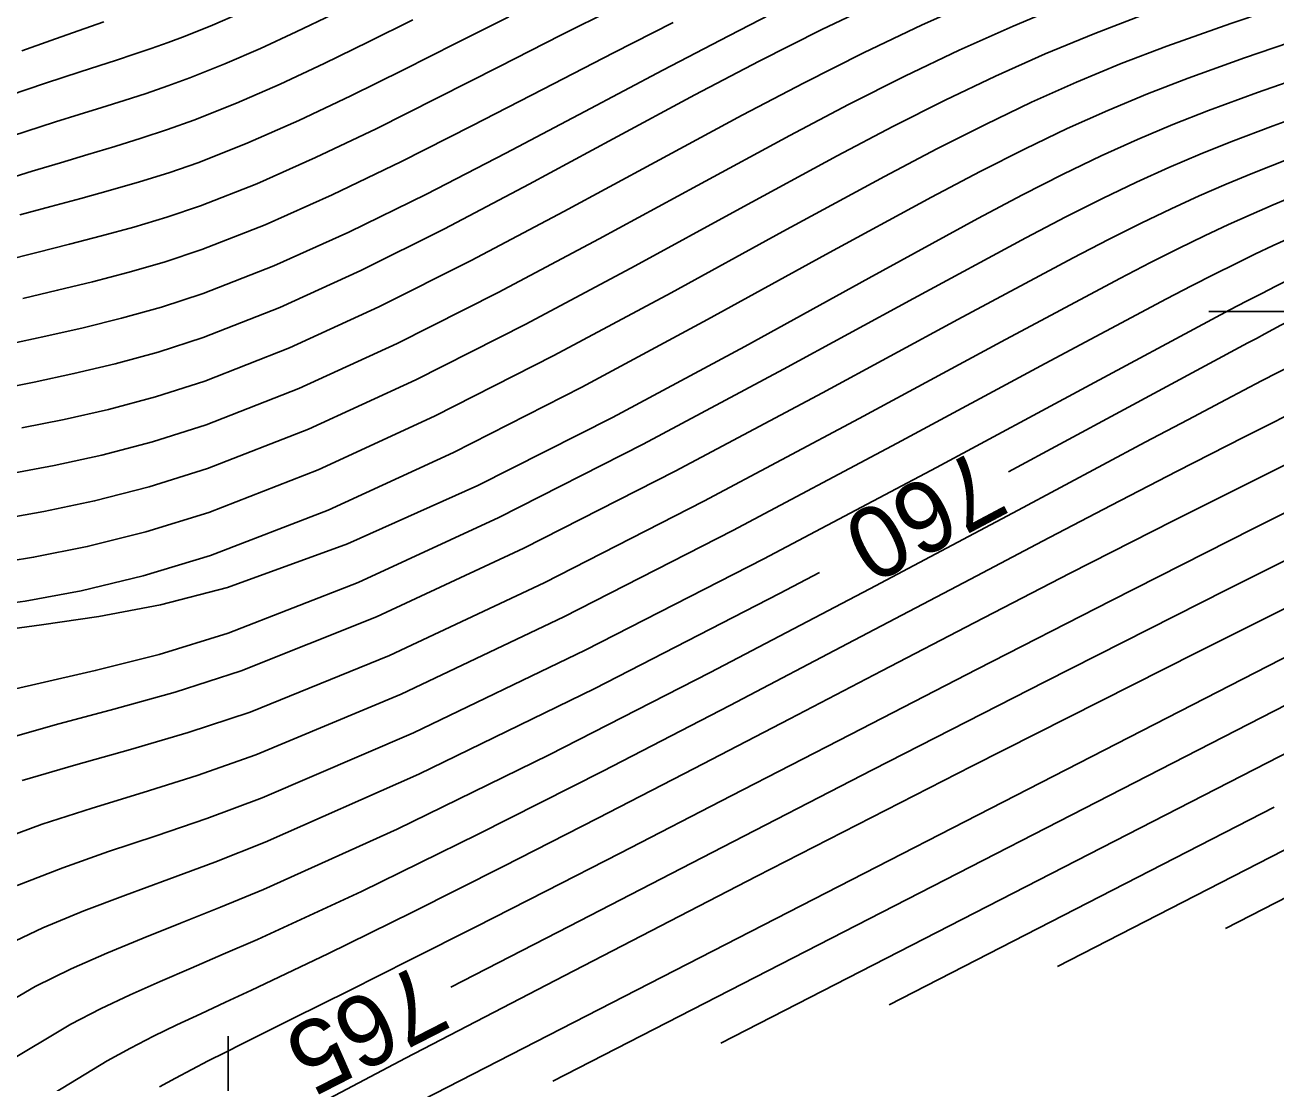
# Model space of a CAD drawing. Extents: x 1378535 to 1380697, y 997729 to 1000024.
# Drawn here: x 1380000.2 to 1380052.8, y 999155.1 to 999199.6 of the extents above; entities that cross this region are included whole.
import ezdxf

# ---------------------------------------------------------------- set-up
doc = ezdxf.new("R2010")
doc.units = 0
for name, color, linetype in [('RD_DTM_Major1', 7, 'Continuous'), ('RD_DTM_Major1_Lbl', 7, 'Continuous'), ('RD_DTM_Minor1', 7, 'Continuous'), ('RD_EX_Misc', 7, 'Continuous')]:
    doc.layers.add(name, color=color, linetype=linetype)

msp = doc.modelspace()

# ---------------------------------------------------------------- linework, layer by layer
at = {"layer": 'RD_DTM_Major1'}
for points in [[(1380057.74, 999205.205), (1380057.228, 999205.029), (1380053.422, 999203.775), (1380049.808, 999202.581), (1380046.413, 999201.393), (1380044.027, 999200.479), (1380041.724, 999199.522), (1380039.454, 999198.504), (1380037.167, 999197.409), (1380034.81, 999196.22), (1380032.334, 999194.92), (1380028.454, 999192.821), (1380024.332, 999190.58), (1380020.087, 999188.325), (1380015.84, 999186.185), (1380011.71, 999184.288), (1380007.816, 999182.763), (1380005.552, 999182.046), (1380003.422, 999181.487), (1380001.42, 999181.05), (1379999.54, 999180.698)], [(1380107.863, 999203.173), (1380099.685, 999199.372), (1380091.497, 999195.552), (1380083.288, 999191.693), (1380075.047, 999187.776), (1380066.765, 999183.783), (1380058.43, 999179.693), (1380050.684, 999175.823), (1380043.079, 999171.97), (1380035.813, 999168.252), (1380029.079, 999164.786), (1380023.074, 999161.688), (1380018.098, 999159.128)], [(1380083.718, 999201.659), (1380074.525, 999197.328), (1380066.461, 999193.537), (1380060.237, 999190.588), (1380059.391, 999190.181), (1380058.61, 999189.804), (1380057.883, 999189.449), (1380057.198, 999189.111), (1380056.543, 999188.785), (1380055.907, 999188.464), (1380055.163, 999188.085), (1380054.787, 999187.892), (1380054.405, 999187.694), (1380054.013, 999187.489), (1380053.608, 999187.277), (1380053.296, 999187.113), (1380052.975, 999186.943), (1380052.643, 999186.767), (1380052.301, 999186.585), (1380051.947, 999186.396), (1380051.58, 999186.2), (1380046.2, 999183.3), (1380041.527, 999180.784)], [(1380024.92, 999200.237), (1380022.713, 999199.139), (1380020.134, 999197.829), (1380017.537, 999196.504), (1380014.951, 999195.209), (1380012.408, 999193.991), (1380009.937, 999192.894), (1380007.57, 999191.966), (1380006.154, 999191.486), (1380004.774, 999191.07), (1380003.415, 999190.698), (1380002.062, 999190.35), (1380000.698, 999190.007), (1379999.308, 999189.649)], [(1380003.512, 999199.697), (1380002.434, 999199.325), (1380001.284, 999198.921), (1380000.06, 999198.481)], [(1380058.267, 999197.42), (1380056.458, 999196.722), (1380054.506, 999196.004), (1380052.655, 999195.329), (1380050.876, 999194.658), (1380049.576, 999194.135), (1380048.266, 999193.574), (1380046.912, 999192.959), (1380045.481, 999192.273), (1380043.938, 999191.5), (1380042.25, 999190.623), (1380037.531, 999188.077), (1380032.073, 999185.097), (1380026.169, 999181.941), (1380020.115, 999178.867), (1380014.203, 999176.134), (1380008.728, 999174.001), (1380005.831, 999173.111), (1380003.151, 999172.428), (1380000.654, 999171.862), (1379998.306, 999171.328)], [(1380033.581, 999176.557), (1380031.908, 999175.671), (1380024.149, 999171.683), (1380016.752, 999168.073), (1380010.293, 999165.212), (1380008.178, 999164.381), (1380006.235, 999163.66), (1380004.416, 999162.994), (1380002.671, 999162.331), (1380000.95, 999161.615), (1379999.204, 999160.793), (1379995.136, 999158.465), (1379990.77, 999155.493), (1379986.165, 999152.005), (1379981.382, 999148.131), (1379976.48, 999143.998), (1379971.518, 999139.737)], [(1380052.691, 999166.685), (1380036.515, 999158.381)]]:
    msp.add_lwpolyline(points, dxfattribs=at)
at = {"layer": 'RD_DTM_Minor1'}
for points in [[(1380053.205, 999207.006), (1380048.79, 999205.555), (1380044.638, 999204.102), (1380041.743, 999202.99), (1380038.986, 999201.839), (1380036.318, 999200.639), (1380033.689, 999199.377), (1380031.049, 999198.044), (1380028.348, 999196.627), (1380024.912, 999194.78), (1380021.38, 999192.877), (1380017.821, 999191.005), (1380014.305, 999189.249), (1380010.902, 999187.697), (1380007.681, 999186.434), (1380005.789, 999185.821), (1380003.982, 999185.325), (1380002.25, 999184.915), (1380000.579, 999184.56), (1379998.958, 999184.231)], [(1380053.303, 999205.384), (1380049.295, 999204.065), (1380045.527, 999202.748), (1380042.891, 999201.738), (1380040.365, 999200.686), (1380037.897, 999199.578), (1380035.438, 999198.399), (1380032.936, 999197.136), (1380030.34, 999195.773), (1380026.675, 999193.797), (1380022.846, 999191.724), (1380018.945, 999189.661), (1380015.067, 999187.715), (1380011.305, 999185.993), (1380007.752, 999184.601), (1380005.677, 999183.937), (1380003.71, 999183.409), (1380001.842, 999182.985), (1380000.065, 999182.63)], [(1380053.565, 999202.178), (1380050.334, 999201.103), (1380047.296, 999200.037), (1380045.15, 999199.215), (1380043.064, 999198.348), (1380040.988, 999197.418), (1380038.873, 999196.406), (1380036.67, 999195.294), (1380034.327, 999194.064), (1380030.247, 999191.852), (1380025.837, 999189.445), (1380021.246, 999186.995), (1380016.623, 999184.656), (1380012.115, 999182.581), (1380007.872, 999180.921), (1380005.416, 999180.151), (1380003.121, 999179.562), (1380000.986, 999179.115), (1379999.012, 999178.771)], [(1380053.739, 999200.599), (1380050.875, 999199.636), (1380048.179, 999198.683), (1380046.263, 999197.946), (1380044.385, 999197.164), (1380042.5, 999196.319), (1380040.558, 999195.39), (1380038.512, 999194.358), (1380036.316, 999193.204), (1380032.049, 999190.885), (1380027.356, 999188.314), (1380022.417, 999185.669), (1380017.412, 999183.129), (1380012.52, 999180.872), (1380007.922, 999179.078), (1380005.272, 999178.257), (1380002.815, 999177.644), (1380000.555, 999177.194), (1379998.5, 999176.866)], [(1380032.404, 999200.464), (1380029.768, 999199.113), (1380027.003, 999197.67), (1380023.726, 999195.934), (1380020.396, 999194.173), (1380017.069, 999192.458), (1380013.803, 999190.857), (1380010.654, 999189.442), (1380007.678, 999188.282), (1380005.929, 999187.71), (1380004.254, 999187.238), (1380002.638, 999186.838), (1380001.067, 999186.483), (1379999.523, 999186.147)], [(1380009.239, 999200.061), (1380008.081, 999199.561), (1380006.933, 999199.099), (1380006.219, 999198.833), (1380005.504, 999198.581), (1380004.781, 999198.337), (1380004.046, 999198.095), (1380003.293, 999197.851), (1380002.517, 999197.6), (1380001.059, 999197.118), (1379999.525, 999196.597)], [(1380016.5, 999199.786), (1380014.633, 999198.861), (1380012.77, 999197.953), (1380010.92, 999197.085), (1380009.09, 999196.281), (1380007.289, 999195.564), (1380006.181, 999195.168), (1380005.077, 999194.803), (1380003.967, 999194.458), (1380002.84, 999194.12), (1380001.685, 999193.778), (1380000.493, 999193.42), (1379998.249, 999192.717)], [(1380013.114, 999200.007), (1380011.594, 999199.279), (1380010.086, 999198.582), (1380008.593, 999197.93), (1380007.116, 999197.339), (1380006.202, 999197.006), (1380005.288, 999196.694), (1380004.367, 999196.395), (1380003.43, 999196.101), (1380002.472, 999195.805), (1380001.484, 999195.497), (1379999.626, 999194.9)], [(1380020.526, 999199.911), (1380018.317, 999198.802), (1380016.097, 999197.682), (1380013.886, 999196.587), (1380011.703, 999195.551), (1380009.567, 999194.607), (1380007.498, 999193.792), (1380006.245, 999193.358), (1380005.011, 999192.972), (1380003.782, 999192.617), (1380002.542, 999192.278), (1380001.279, 999191.938), (1379999.976, 999191.581)], [(1380027.442, 999199.67), (1380024.922, 999198.398), (1380021.965, 999196.875), (1380018.981, 999195.333), (1380016.014, 999193.83), (1380013.104, 999192.423), (1380010.293, 999191.169), (1380007.623, 999190.126), (1380006.042, 999189.601), (1380004.516, 999189.157), (1380003.029, 999188.77), (1380001.566, 999188.418), (1380000.11, 999188.076)], [(1380053.95, 999199.041), (1380051.444, 999198.185), (1380049.074, 999197.338), (1380047.376, 999196.679), (1380045.698, 999195.977), (1380043.995, 999195.21), (1380042.223, 999194.361), (1380040.339, 999193.41), (1380038.297, 999192.336), (1380033.853, 999189.916), (1380028.88, 999187.181), (1380023.592, 999184.341), (1380018.205, 999181.602), (1380012.934, 999179.173), (1380007.993, 999177.262), (1380005.165, 999176.407), (1380002.563, 999175.788), (1380000.2, 999175.355), (1379998.091, 999175.062)], [(1380103.336, 999199.039), (1380096.416, 999195.833), (1380089.411, 999192.572), (1380082.232, 999189.201), (1380074.794, 999185.664), (1380067.011, 999181.906), (1380058.795, 999177.872), (1380049.437, 999173.196), (1380039.985, 999168.409), (1380030.953, 999163.786), (1380022.851, 999159.603), (1380016.192, 999156.134), (1380011.487, 999153.656), (1380010.781, 999153.279), (1380010.466, 999153.11), (1380009.573, 999152.627), (1380009.488, 999152.581), (1380009.327, 999152.492), (1380009.014, 999152.32), (1380008.305, 999151.923)], [(1380088.492, 999198.088), (1380078.113, 999193.169), (1380067.85, 999188.262), (1380058.464, 999183.709), (1380053.178, 999181.098), (1380048.441, 999178.721), (1380044.122, 999176.52), (1380040.086, 999174.438), (1380036.202, 999172.419), (1380032.336, 999170.404), (1380028.317, 999168.316), (1380024.272, 999166.229), (1380020.295, 999164.198), (1380016.48, 999162.278), (1380012.921, 999160.525), (1380009.71, 999158.993), (1380008.62, 999158.489), (1380007.58, 999158.008), (1380006.575, 999157.536), (1380005.594, 999157.058), (1380004.623, 999156.56), (1380003.651, 999156.027), (1380001.468, 999154.694)], [(1380054.168, 999197.491), (1380051.994, 999196.728), (1380049.93, 999195.973), (1380048.439, 999195.384), (1380046.952, 999194.754), (1380045.428, 999194.063), (1380043.829, 999193.292), (1380042.114, 999192.423), (1380040.245, 999191.438), (1380035.657, 999188.93), (1380030.448, 999186.056), (1380024.882, 999183.068), (1380019.226, 999180.217), (1380013.745, 999177.753), (1380008.707, 999175.926), (1380005.885, 999175.194), (1380003.294, 999174.705), (1380000.888, 999174.358), (1379998.621, 999174.05)], [(1380098.809, 999194.904), (1380060.392, 999176.704), (1380015.307, 999153.56)], [(1380053.284, 999193.928), (1380051.791, 999193.341), (1380050.681, 999192.88), (1380049.547, 999192.384), (1380048.363, 999191.84), (1380047.101, 999191.234), (1380045.735, 999190.552), (1380044.239, 999189.78), (1380039.399, 999187.192), (1380033.713, 999184.108), (1380027.519, 999180.809), (1380021.156, 999177.575), (1380014.963, 999174.686), (1380009.279, 999172.42), (1380006.509, 999171.528), (1380003.924, 999170.803), (1380001.458, 999170.146), (1379999.049, 999169.46)], [(1380084.186, 999194.105), (1380075.138, 999189.808), (1380066.393, 999185.599), (1380058.027, 999181.502), (1380051.796, 999178.391), (1380045.854, 999175.382), (1380040.213, 999172.494), (1380034.884, 999169.748), (1380029.879, 999167.162), (1380025.21, 999164.758), (1380022.08, 999163.158), (1380019.136, 999161.662), (1380016.383, 999160.273), (1380013.83, 999158.99), (1380011.484, 999157.816), (1380009.352, 999156.752), (1380008.613, 999156.384), (1380007.9, 999156.024), (1380007.206, 999155.667), (1380006.524, 999155.305), (1380005.85, 999154.933)], [(1380053.852, 999192.51), (1380052.645, 999192.008), (1380051.726, 999191.608), (1380050.77, 999191.176), (1380049.76, 999190.701), (1380048.674, 999190.172), (1380047.494, 999189.58), (1380046.2, 999188.912), (1380041.218, 999186.252), (1380035.258, 999183.027), (1380028.721, 999179.548), (1380022.008, 999176.124), (1380015.518, 999173.067), (1380009.652, 999170.686), (1380007.05, 999169.823), (1380004.634, 999169.117), (1380002.333, 999168.475), (1380000.076, 999167.808)], [(1380053.371, 999190.625), (1380052.648, 999190.292), (1380051.884, 999189.93), (1380051.065, 999189.531), (1380050.18, 999189.091), (1380049.217, 999188.6), (1380048.162, 999188.054), (1380043.075, 999185.341), (1380036.847, 999181.984), (1380029.948, 999178.322), (1380022.844, 999174.693), (1380016.004, 999171.434), (1380009.896, 999168.884), (1380007.434, 999168.02), (1380005.161, 999167.3), (1380003.013, 999166.645), (1380000.923, 999165.974), (1379998.827, 999165.208)], [(1380094.282, 999190.77), (1380061.201, 999175.097), (1380022.376, 999155.167)], [(1380053.319, 999188.871), (1380052.767, 999188.591), (1380052.172, 999188.286), (1380051.529, 999187.953), (1380050.833, 999187.589), (1380050.078, 999187.19), (1380044.965, 999184.446), (1380038.505, 999180.969), (1380031.246, 999177.126), (1380023.737, 999173.286), (1380016.524, 999169.815), (1380010.156, 999167.079), (1380007.838, 999166.219), (1380005.709, 999165.488), (1380003.71, 999164.819), (1380001.783, 999164.146), (1379999.868, 999163.4)], [(1380089.756, 999186.635), (1380062.009, 999173.49), (1380029.445, 999156.774)], [(1380053.568, 999185.331), (1380052.164, 999184.607), (1380050.675, 999183.829), (1380049.059, 999182.977), (1380047.277, 999182.03), (1380041.939, 999179.18), (1380035.704, 999175.863), (1380028.994, 999172.345), (1380022.23, 999168.89), (1380015.832, 999165.763), (1380010.224, 999163.229), (1380008.415, 999162.482), (1380006.737, 999161.814), (1380005.155, 999161.186), (1380003.632, 999160.559), (1380002.133, 999159.892), (1380000.621, 999159.146), (1379997.149, 999157.122)], [(1380054.324, 999183.695), (1380051.418, 999182.235), (1380048.616, 999180.806), (1380045.827, 999179.365), (1380042.961, 999177.869), (1380039.926, 999176.276), (1380035.043, 999173.705), (1380029.82, 999170.968), (1380024.479, 999168.203), (1380019.243, 999165.55), (1380014.333, 999163.147), (1380009.973, 999161.133), (1380008.53, 999160.506), (1380007.172, 999159.926), (1380005.875, 999159.368), (1380004.617, 999158.805), (1380003.374, 999158.212), (1380002.124, 999157.564), (1379999.286, 999155.872)], [(1380080.702, 999178.366), (1380063.625, 999170.276), (1380043.584, 999159.988)], [(1380076.175, 999174.232), (1380064.433, 999168.669), (1380050.653, 999161.595)]]:
    msp.add_lwpolyline(points, dxfattribs=at)
at = {"layer": 'RD_EX_Misc'}
for p, q in [((1380049.951, 999187.523), (1380059.951, 999187.523)), ((1380008.74, 999147.067), (1380008.74, 999157.067))]:
    msp.add_line(p, q, dxfattribs=at)

# ---------------------------------------------------------------- texts
at = {"layer": 'RD_DTM_Major1_Lbl'}
for s, rotation, p in [('760', 208.0128, (1380040.273, 999181.808)), ('765', 207.1254, (1380016.854, 999160.184))]:
    msp.add_text(s, height=3, rotation=rotation, dxfattribs=at).set_placement(p)

doc.saveas('drawing.dxf')
